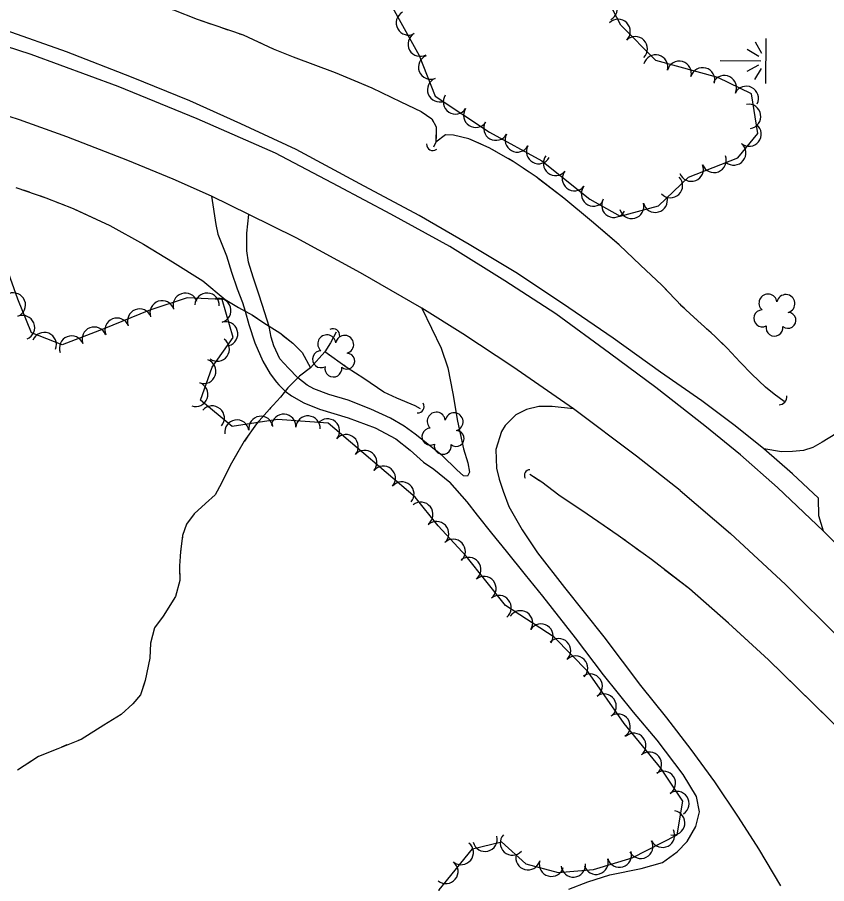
# Model space of a CAD drawing. Extents: x 353423 to 364002, y 127000 to 201942.
# Drawn here: x 359490.5 to 359756.1, y 133389.8 to 133674.1 of the extents above; entities that cross this region are included whole.
import ezdxf

# ---------------------------------------------------------------- set-up
doc = ezdxf.new("R2010")
doc.units = 0
for name, color, linetype in [('E_DTM_SlopeBottom', 7, 'Continuous'), ('E_DTM_SlopeTop', 7, 'Continuous'), ('E_FEN_Generic', 7, 'Continuous'), ('E_MISCPROP', 7, 'Continuous'), ('E_STRUCT_WingWall', 7, 'Continuous')]:
    doc.layers.add(name, color=color, linetype=linetype)

msp = doc.modelspace()

# ---------------------------------------------------------------- linework, layer by layer
at = {"layer": 'E_DTM_SlopeBottom'}
for centre, major_axis, ratio, start_param, end_param in [((359627.37, 133633.45), (-1.46, -2.84), 0.731764, 5.356084, 7.210314), ((359593.69, 133569.15), (1.69, 2.39), 0.845286, 5.356084, 7.210314), ((359740.82, 133549.27), (1.59, 1.8), 0.876221, 3.785288, 5.639518), ((359621.13, 133546.88), (2.61, -1.6), 0.775201, 5.356084, 7.210314), ((359659.08, 133523.63), (-1.94, 1.1), 0.895411, 5.356084, 7.210314)]:
    msp.add_ellipse(centre, major_axis=major_axis, ratio=ratio, start_param=start_param, end_param=end_param, dxfattribs=at)
at = {"layer": 'E_DTM_SlopeTop'}
for points in [[(359740.04, 133519.85), (359727.91, 133530.59), (359716.11, 133540.08), (359700.03, 133552.62), (359684.87, 133563.97), (359667.21, 133576.85), (359650.53, 133587.71), (359632.43, 133598.91), (359613.09, 133609.51), (359595.75, 133618.69), (359575.21, 133629.57), (359549.46, 133640.85), (359523.6, 133651.47), (359495.08, 133661.94), (359461.51, 133672.71), (359432.97, 133680.19), (359406.28, 133685.93), (359381.7, 133690.04), (359349.57, 133694.44), (359317.55, 133698.25), (359286.84, 133702.05), (359257.69, 133705.09), (359231.86, 133707.95), (359231.17, 133708.02)], [(359708.03, 133518.87), (359693.68, 133530.11), (359673, 133545.6), (359653.18, 133559.46), (359636.76, 133570.27), (359623.22, 133578.73), (359603.17, 133590.26), (359582.04, 133601.74), (359566.43, 133609.45), (359554.18, 133615.47), (359541.6, 133621.05), (359526.8, 133627.13), (359506.74, 133634.96), (359491.18, 133640.5), (359463.95, 133649.23), (359438.68, 133656.49), (359412.96, 133662.28), (359390.61, 133666.6), (359365.21, 133670.54), (359342.8, 133673.5), (359309.69, 133677.53)], [(359755.11, 133505.48), (359753.56, 133510.53), (359753.47, 133516.34), (359744.92, 133524.3), (359735.56, 133532.53), (359726.14, 133540.11), (359715.14, 133548.24), (359701.6, 133557.63), (359686.06, 133568.82), (359669.38, 133580.17), (359654.16, 133590.43), (359638.77, 133599.61), (359622.35, 133609.06), (359602.95, 133619.44), (359581.98, 133630.76), (359563.88, 133639.18), (359547.07, 133646.68), (359527.93, 133654.51), (359506.62, 133662.79), (359486.83, 133669.86), (359469.48, 133675.19)], [(359708.03, 133518.87), (359724.6, 133504.69), (359742.61, 133487.96), (359760.72, 133470.01), (359779.12, 133450.62), (359787.83, 133441.1), (359801.61, 133424.65), (359814.45, 133408.72), (359830.18, 133387.67)], [(359865.38, 133375.26), (359853.06, 133393.16), (359840.52, 133410.52), (359828.33, 133426.44), (359816.24, 133441.04), (359802.4, 133457.04), (359786.98, 133473.84), (359768.23, 133492.35), (359755.11, 133505.48), (359740.04, 133519.85)]]:
    msp.add_lwpolyline(points, dxfattribs=at)
at = {"layer": 'E_FEN_Generic'}
for points in [[(359613.09, 133678.36), (359622.39, 133661.62), (359627.68, 133648.24), (359645.52, 133636.48), (359662.69, 133627.06), (359678.35, 133614.48), (359688.35, 133608.93), (359700.89, 133612.22), (359710.79, 133621.71), (359727.01, 133628), (359733.56, 133636), (359731.43, 133649.04), (359720.42, 133654.42), (359700.06, 133660.01), (359688.58, 133671.58), (359680.94, 133686.3)], [(359621.11, 133516.7), (359592.51, 133540.95), (359575.89, 133542.18), (359561.01, 133539.89), (359550.6, 133548.54), (359554.4, 133559.3), (359561.37, 133569.05), (359557.73, 133581.5), (359546.21, 133582.05), (359533.66, 133577.92), (359518.86, 133571.95), (359505.23, 133566.66), (359495.13, 133570.62), (359490.66, 133581.66), (359483.96, 133600.14)], [(359730.11, 133372.35), (359707.56, 133382.41), (359686.88, 133383.11), (359668.67, 133379.69), (359654.54, 133376.2), (359638.75, 133375.45), (359629.18, 133381.05), (359628.96, 133387.83), (359639.87, 133401.21), (359649.41, 133403.59), (359657.43, 133396.33), (359668.06, 133393.44), (359679.61, 133394.42), (359692.26, 133398.28), (359707.06, 133405.82), (359708.95, 133416.9), (359701.76, 133427.71), (359689.62, 133442.34), (359677.71, 133459.5), (359666.71, 133470.71), (359650.77, 133481.08), (359637.82, 133497.33), (359628.58, 133507.24), (359621.11, 133516.7)]]:
    msp.add_lwpolyline(points, dxfattribs=at)
for centre, radius, start, end in [((359683.42, 133676.97), 4, 297.4005, 117.3852), ((359618.84, 133672.31), 4, 119.0521, 299.0367), ((359687.68, 133669.51), 4, 314.8032, 134.7879), ((359622.73, 133665.32), 4, 119.0521, 299.0367), ((359693.32, 133663.83), 4, 314.8032, 134.7879), ((359626.15, 133657.8), 4, 111.6046, 291.5893), ((359700.02, 133657.85), 4, 344.6674, 164.6521), ((359707.74, 133655.73), 4, 344.6674, 164.6521), ((359715.45, 133653.62), 4, 344.6674, 164.6521), ((359722.57, 133651.04), 4, 333.9369, 153.9216), ((359629.09, 133650.37), 4, 111.6046, 291.5893), ((359729.76, 133647.52), 4, 333.9369, 153.9216), ((359634.29, 133646.39), 4, 146.6103, 326.595), ((359640.97, 133641.98), 4, 146.6103, 326.595), ((359730.52, 133641.63), 4, 279.2656, 99.2502), ((359647.55, 133637.75), 4, 151.2708, 331.2555), ((359730.7, 133635.82), 4, 230.7094, 50.694), ((359654.57, 133633.9), 4, 151.2708, 331.2555), ((359661.58, 133630.06), 4, 151.2708, 331.2555), ((359725.64, 133629.63), 4, 230.7094, 50.694), ((359667.12, 133626.19), 4, 141.2178, 321.2025), ((359719.16, 133627.2), 4, 201.1961, 21.1808), ((359673.35, 133621.18), 4, 141.2178, 321.2025), ((359711.7, 133624.31), 4, 201.1961, 21.1808), ((359704.86, 133618.93), 4, 223.8155, 43.8001), ((359679.59, 133616.17), 4, 141.2178, 321.2025), ((359699.88, 133614.12), 4, 194.7346, 14.7193), ((359686.28, 133612.47), 4, 150.9924, 330.9771), ((359692.14, 133612.09), 4, 194.7346, 14.7193), ((359489.18, 133579.73), 4, 292.0523, 112.0369), ((359545.6, 133579.64), 4, 18.2382, 198.2229), ((359552.78, 133579.64), 4, 357.3137, 177.2984), ((359736.89, 133580.35), 2.97, 7.7946, 229.0284), ((359538.01, 133577.14), 4, 18.2382, 198.2229), ((359556.6, 133577.91), 4, 286.2552, 106.2399), ((359742.74, 133580.18), 2.97, 285.4454, 168.4187), ((359530.63, 133574.43), 4, 21.9387, 201.9234), ((359734.98, 133575.33), 2.78, 90.7655, 298.5384), ((359492.18, 133572.32), 4, 292.0523, 112.0369), ((359523.21, 133571.45), 4, 21.9387, 201.9234), ((359743.45, 133574.7), 2.61, 230.1506, 88.0832), ((359515.74, 133568.5), 4, 21.2401, 201.2248), ((359558.84, 133570.23), 4, 286.2552, 106.2399), ((359739.02, 133572.29), 2.78, 167.4425, 8.4535), ((359499.32, 133566.73), 4, 338.5756, 158.5603), ((359508.29, 133565.6), 4, 21.2401, 201.2248), ((359592.07, 133566.95), 2.97, 7.7946, 229.0284), ((359597.93, 133566.78), 2.97, 285.4454, 168.4187), ((359556.08, 133565.26), 4, 234.4513, 54.4359), ((359590.16, 133561.93), 2.78, 90.7655, 298.5384), ((359598.63, 133561.3), 2.61, 230.1506, 88.0832), ((359551.7, 133557.95), 4, 250.5726, 70.5572), ((359594.2, 133558.89), 2.78, 167.4425, 8.4535), ((359549.04, 133550.4), 4, 250.5726, 70.5572), ((359554.46, 133542.61), 4, 320.3147, 140.2994), ((359577.9, 133539.93), 4, 355.779, 175.7637), ((359627.99, 133541.57), 2.97, 7.7946, 229.0284), ((359633.84, 133541.39), 2.97, 285.4454, 168.4187), ((359562.54, 133538.01), 4, 8.7428, 188.7275), ((359570.45, 133539.23), 4, 8.7428, 188.7275), ((359585.88, 133539.34), 4, 355.779, 175.7637), ((359592.3, 133538.38), 4, 319.7178, 139.7025), ((359626.08, 133536.54), 2.78, 90.7655, 298.5384), ((359634.55, 133535.91), 2.61, 230.1506, 88.0832), ((359598.4, 133533.21), 4, 319.7178, 139.7025), ((359630.12, 133533.5), 2.78, 167.4425, 8.4535), ((359604.5, 133528.04), 4, 319.7178, 139.7025), ((359610.61, 133522.86), 4, 319.7178, 139.7025), ((359616.71, 133517.69), 4, 319.7178, 139.7025), ((359622.92, 133511.03), 4, 308.3109, 128.2956), ((359628.09, 133504.7), 4, 313.0075, 132.9922), ((359633.54, 133498.85), 4, 313.0075, 132.9922), ((359638.66, 133492.93), 4, 308.5576, 128.5423), ((359643.64, 133486.67), 4, 308.5576, 128.5423), ((359648.63, 133480.42), 4, 308.5576, 128.5423), ((359655.65, 133475.41), 4, 326.9619, 146.9466), ((359662.36, 133471.05), 4, 326.9619, 146.9466), ((359668.13, 133466.27), 4, 314.4588, 134.4435), ((359673.74, 133460.56), 4, 314.4588, 134.4435), ((359678.53, 133454.64), 4, 304.7754, 124.76), ((359683.09, 133448.07), 4, 304.7754, 124.76), ((359687.66, 133441.5), 4, 304.7754, 124.76), ((359692.84, 133435.18), 4, 309.6782, 129.6629), ((359697.95, 133429.02), 4, 309.6782, 129.6629), ((359702.54, 133422.76), 4, 303.6456, 123.6303), ((359706.97, 133416.1), 4, 303.6456, 123.6303), ((359705.61, 133409.79), 4, 260.341, 80.3257), ((359702.25, 133405.72), 4, 207.0252, 27.0098), ((359643.99, 133404.4), 4, 194.0165, 14.0012), ((359652.99, 133403.17), 4, 137.8355, 317.8202), ((359636.21, 133400.04), 4, 230.801, 50.7857), ((359695.12, 133402.09), 4, 207.0252, 27.0098), ((359658.09, 133398.32), 4, 164.7714, 344.7561), ((359688.09, 133399.2), 4, 196.9509, 16.9356), ((359631.15, 133393.84), 4, 230.801, 50.7857), ((359665.81, 133396.22), 4, 164.7714, 344.7561), ((359672.96, 133395.96), 4, 184.8989, 4.8835), ((359680.44, 133396.86), 4, 196.9509, 16.9356)]:
    msp.add_arc(centre, radius, start, end, dxfattribs=at)
at = {"layer": 'E_MISCPROP'}
for points in [[(359554.18, 133615.47), (359555.67, 133606.12), (359556.31, 133602.97), (359559.16, 133595.85), (359560.82, 133590.52), (359562.6, 133584.98), (359564.37, 133580.52), (359565.24, 133577.72), (359566.42, 133573.32), (359568.47, 133567.34), (359571.05, 133561.25), (359573.53, 133557.17), (359575.53, 133554.45), (359576.29, 133553.58), (359578.39, 133551.46), (359580.51, 133549.88), (359584.52, 133547.58), (359589.67, 133545.5), (359599.05, 133542.7), (359607.94, 133539.46), (359614.72, 133535.86), (359619.48, 133532.04), (359623.76, 133528.17), (359627.19, 133525.86), (359632.5, 133521.55)], [(359623.22, 133578.73), (359629.58, 133565.52), (359631.84, 133559.1), (359633.38, 133550.63), (359634.98, 133541.55), (359636.96, 133532.48), (359638.35, 133527.91), (359638.88, 133524.82), (359638.28, 133523.52), (359636.92, 133523.63), (359634.76, 133525.65), (359629.94, 133530.33), (359621.12, 133537.37), (359617.43, 133539.93), (359612.94, 133542.55), (359606.54, 133545.56), (359599.11, 133548.47), (359592.77, 133550.34), (359587.78, 133552.2), (359585.61, 133553.46), (359582.57, 133555.86), (359579.44, 133558.97), (359576.68, 133562.02), (359574.63, 133566.37), (359573.77, 133569.2), (359573.2, 133572.7), (359571.7, 133577.16), (359569.82, 133582.92), (359567.89, 133588.85), (359566.38, 133593.74), (359565.8, 133597.54), (359565.81, 133600.31), (359565.81, 133603.32), (359566.43, 133609.45)], [(359673, 133545.6), (359666, 133546.44), (359661.71, 133546.45), (359657.63, 133545.38), (359654.15, 133543.66), (359650.66, 133540.2), (359649.41, 133538.19), (359647.6, 133532.33), (359647.74, 133526.2), (359648.65, 133522.61), (359649.93, 133518.61)], [(359759.15, 133537.48), (359754.69, 133534.67), (359751.59, 133532.94), (359748.49, 133531.98), (359744.91, 133531.61), (359741.32, 133531.57), (359735.56, 133532.53)], [(359671.49, 133387.98), (359677.76, 133390.46), (359684.96, 133392.71), (359695.25, 133394.85), (359702.23, 133396.82), (359707.03, 133400.32), (359710.4, 133403.63), (359713.24, 133408.59), (359714.37, 133413.37), (359713.41, 133418.46), (359709.01, 133425.64), (359700.55, 133436.92), (359692.72, 133446.15), (359682.9, 133458.34), (359673.68, 133470.52), (359662.95, 133484.21), (359657.28, 133491.14), (359651.07, 133498.91), (359646.27, 133504.89), (359641.52, 133510.76), (359638.12, 133515.17), (359632.5, 133521.55)], [(359649.93, 133518.61), (359651.8, 133513.65), (359656.16, 133505.95), (359661.21, 133498.4), (359670.08, 133486.97), (359682.95, 133470.8), (359695.05, 133454.82), (359703.61, 133444.24), (359711.57, 133433.84), (359719.36, 133423.19), (359727.13, 133411.61), (359733.73, 133401.24), (359741.02, 133389.13)]]:
    msp.add_lwpolyline(points, dxfattribs=at)
at = {"layer": 'E_STRUCT_WingWall'}
for p, q in [((359732.72, 133666.09), (359734.77, 133662.38)), ((359736.15, 133652.41), (359736.31, 133667.2)), ((359733.82, 133661.29), (359730, 133663.53)), ((359721.16, 133660), (359734.58, 133659.85)), ((359733.79, 133658.48), (359729.92, 133656.33)), ((359732.59, 133653.71), (359734.72, 133657.37))]:
    msp.add_line(p, q, dxfattribs=at)
for points in [[(359526.35, 133680.89), (359527.27, 133680.64), (359541.7, 133676.62), (359549.51, 133673.5), (359553.91, 133671.99)], [(359541.7, 133676.62), (359549.51, 133673.5), (359564.59, 133668.34), (359574.45, 133663.8), (359581.01, 133661.12), (359594.84, 133656.02), (359606.87, 133651.04), (359616.41, 133646.44), (359623.08, 133643.21), (359626.49, 133640.81), (359628, 133638.15), (359627.88, 133633.21)], [(359557.7, 133670.7), (359559.59, 133670.05)], [(359563.38, 133668.76), (359564.59, 133668.34), (359565.24, 133668.04)], [(359568.87, 133666.37), (359570.69, 133665.53)], [(359574.32, 133663.86), (359574.45, 133663.8), (359581.01, 133661.12), (359594.84, 133656.02), (359601.34, 133653.33)], [(359601.34, 133653.33), (359606.87, 133651.04), (359616.41, 133646.44), (359623.08, 133643.21), (359626.49, 133640.81), (359626.91, 133640.08)], [(359742.24, 133548.04), (359738.94, 133550.5), (359736.02, 133552.79), (359731.63, 133557.04), (359727.79, 133560.96), (359723.47, 133565.54), (359719.46, 133569.46), (359713.83, 133574.53), (359708.64, 133579.38), (359702.04, 133586.19), (359695, 133592.84), (359688.02, 133599.49), (359678.93, 133607.23), (359669.84, 133614.81), (359660.74, 133621.74), (359653.26, 133626.87), (359645.41, 133631.3), (359638.74, 133634.25), (359633.64, 133635.46), (359630.98, 133635.58), (359627.88, 133633.21)], [(359642.77, 133632.47), (359638.74, 133634.25), (359633.64, 133635.46), (359630.98, 133635.58), (359627.88, 133633.21)], [(359627.96, 133636.37), (359627.91, 133634.37)], [(359627.88, 133633.21), (359627.06, 133631.52)], [(359627.88, 133633.21), (359627.06, 133631.52)], [(359648.12, 133629.77), (359646.38, 133630.75)], [(359653.35, 133626.82), (359653.26, 133626.87), (359651.61, 133627.8)], [(359658.29, 133623.42), (359656.64, 133624.55)], [(359684.08, 133602.85), (359678.93, 133607.23), (359669.84, 133614.81), (359661.56, 133621.11)], [(359490.01, 133618.32), (359499.83, 133614.92), (359508.78, 133611.41), (359520.86, 133605.78), (359531.92, 133599.65), (359541.45, 133593.92), (359551.37, 133587.7), (359558.73, 133581.53), (359563.12, 133578.86), (359567.72, 133576.4), (359571.41, 133573.83), (359576.61, 133570.56), (359580.89, 133567.23), (359583.97, 133564.18), (359586.74, 133559.08)], [(359492.44, 133617.48), (359494.33, 133616.83)], [(359498.11, 133615.52), (359499.83, 133614.92), (359499.99, 133614.85)], [(359503.72, 133613.39), (359505.58, 133612.66)], [(359509.29, 133611.17), (359520.86, 133605.78), (359531.92, 133599.65), (359535, 133597.8)], [(359705.17, 133582.96), (359702.04, 133586.19), (359695, 133592.84), (359688.02, 133599.49), (359684.08, 133602.85)], [(359535, 133597.8), (359541.45, 133593.92), (359551.37, 133587.7), (359558.73, 133581.53), (359558.87, 133581.45)], [(359562.28, 133579.37), (359563.12, 133578.86), (359564.02, 133578.38)], [(359709.38, 133578.69), (359708.64, 133579.38), (359707.95, 133580.09)], [(359567.55, 133576.49), (359567.72, 133576.4), (359569.2, 133575.37)], [(359713.76, 133574.6), (359712.3, 133575.96)], [(359572.52, 133573.13), (359574.21, 133572.07)], [(359718.22, 133570.58), (359716.73, 133571.92)], [(359595.14, 133570.78), (359593.23, 133567.26), (359591.43, 133564.39), (359586.74, 133559.08), (359583.09, 133556.38), (359579.28, 133552.59), (359576.82, 133549.45), (359573.23, 133545.55), (359568.98, 133540.74), (359564.99, 133535), (359560.35, 133527.07)], [(359595.14, 133570.78), (359593.23, 133567.26), (359591.43, 133564.39), (359586.74, 133559.08), (359583.09, 133556.38), (359579.28, 133552.59), (359576.82, 133549.45), (359576.4, 133548.99)], [(359577.53, 133569.84), (359580.89, 133567.23), (359583.97, 133564.18), (359586.74, 133559.08)], [(359742.24, 133548.04), (359738.94, 133550.5), (359736.02, 133552.79), (359731.63, 133557.04), (359727.79, 133560.96), (359723.47, 133565.54), (359721.12, 133567.83)], [(359622.78, 133545.65), (359621.05, 133546.63), (359615.08, 133549.2), (359610.8, 133551.17), (359604.25, 133555.65), (359598.78, 133559.14), (359591.43, 133564.39)], [(359594.4, 133562.26), (359592.78, 133563.42)], [(359622.78, 133545.65), (359621.05, 133546.63), (359615.08, 133549.2), (359610.8, 133551.17), (359604.25, 133555.65), (359598.78, 133559.14), (359597.66, 133559.94)], [(359573.69, 133546.05), (359573.23, 133545.55), (359572.35, 133544.57)], [(359569.71, 133541.57), (359568.98, 133540.74), (359568.47, 133540)], [(359566.18, 133536.72), (359565.04, 133535.07)], [(359563.02, 133531.63), (359560.35, 133527.07)], [(359560.35, 133527.07), (359557.54, 133521.28), (359555.38, 133517.4), (359552.3, 133514.59), (359548.5, 133511.18), (359546.01, 133507.8), (359544.74, 133504.08), (359544.09, 133498.74), (359543.68, 133494.12), (359543.82, 133489.32), (359542.41, 133484.05), (359538.38, 133477.56), (359535.56, 133473.81), (359534.21, 133468.71), (359533.96, 133463.86), (359532.45, 133456.45), (359530.88, 133451.79), (359528.41, 133448.8), (359524.54, 133445.39), (359518.86, 133441.85), (359511.39, 133437.18), (359503.73, 133434.12), (359497.46, 133431.58), (359490.49, 133427.02)], [(359560.35, 133527.07), (359557.54, 133521.28), (359555.38, 133517.4), (359552.3, 133514.59), (359548.5, 133511.18), (359546.01, 133507.8), (359544.74, 133504.08), (359544.65, 133503.37)], [(359873.67, 133287.18), (359864.48, 133303.77), (359852.85, 133322.93), (359841.78, 133339.93), (359827.08, 133360.2), (359814.37, 133377.5), (359799.43, 133396.72), (359781.56, 133418.09), (359766.41, 133434.61), (359737.08, 133463.28), (359723.95, 133475.3), (359711.08, 133486.55), (359698.62, 133496.19), (359687.73, 133504.09), (359677.49, 133511.05), (359668.28, 133517.33), (359662.67, 133521.56), (359658.75, 133524.05)], [(359661.37, 133522.39), (359658.75, 133524.05)], [(359685.17, 133505.83), (359677.49, 133511.05), (359668.28, 133517.33), (359662.67, 133521.56), (359661.37, 133522.39)], [(359690.08, 133502.39), (359688.46, 133503.56)], [(359544.17, 133499.4), (359544.09, 133498.74), (359543.98, 133497.41)], [(359694.93, 133498.86), (359693.32, 133500.04)], [(359699.76, 133495.3), (359698.62, 133496.19), (359698.17, 133496.51)], [(359543.7, 133493.42), (359543.76, 133491.42)], [(359725.13, 133474.22), (359723.95, 133475.3), (359711.08, 133486.55), (359702.93, 133492.86)], [(359543.33, 133487.49), (359542.81, 133485.55)], [(359541.12, 133481.98), (359538.38, 133477.56), (359535.56, 133473.81), (359534.21, 133468.71), (359533.96, 133463.86), (359532.45, 133456.45), (359532, 133455.11)], [(359746.23, 133454.33), (359737.08, 133463.28), (359725.13, 133474.22)], [(359532, 133455.11), (359530.88, 133451.79), (359528.41, 133448.8), (359524.54, 133445.39), (359518.86, 133441.85), (359511.39, 133437.18), (359510.5, 133436.83)], [(359750.52, 133450.14), (359749.09, 133451.54)], [(359754.81, 133445.94), (359753.38, 133447.34)], [(359501.22, 133433.1), (359499.36, 133432.35)], [(359506.78, 133435.34), (359504.93, 133434.6)], [(359495.83, 133430.51), (359494.16, 133429.42)], [(359490.81, 133427.23), (359490.49, 133427.02)]]:
    msp.add_lwpolyline(points, dxfattribs=at)

doc.saveas('drawing.dxf')
